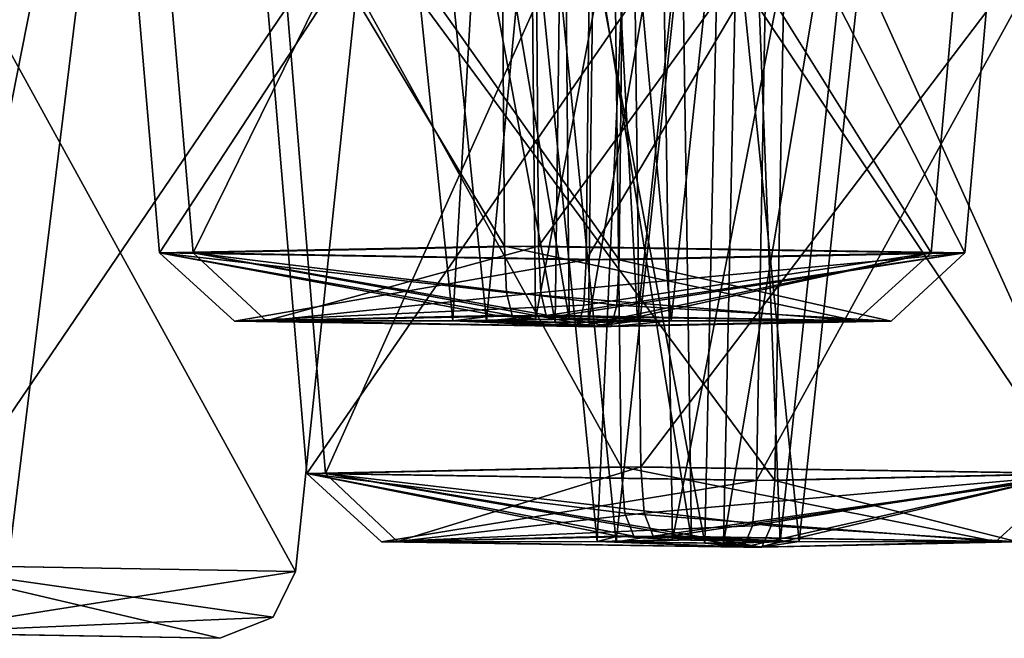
# Model space of a CAD drawing. Header units: inches. Extents: x 0.45 to 9.5, y -0.08 to 2.37.
# Tile 304 of 656: x 4.6709 to 4.7749, y -0.0845 to -0.0191. Entities that reach past the tile are written whole.
import ezdxf

# ---------------------------------------------------------------- set-up
doc = ezdxf.new("R2010")
doc.units = ezdxf.units.IN
doc.header["$LTSCALE"] = 86.857513
doc.header["$MEASUREMENT"] = 0
for name, color, linetype in [('1', 7, 'CONTINUOUS'), ('1328', 7, 'CONTINUOUS'), ('1329', 7, 'CONTINUOUS'), ('1330', 7, 'CONTINUOUS'), ('1331', 7, 'CONTINUOUS'), ('1332', 7, 'CONTINUOUS'), ('1333', 7, 'CONTINUOUS'), ('1334', 7, 'CONTINUOUS'), ('1350', 7, 'CONTINUOUS'), ('1351', 7, 'CONTINUOUS'), ('1352', 7, 'CONTINUOUS'), ('1353', 7, 'CONTINUOUS'), ('1354', 7, 'CONTINUOUS'), ('1355', 7, 'CONTINUOUS'), ('1356', 7, 'CONTINUOUS'), ('2', 7, 'CONTINUOUS'), ('282', 7, 'CONTINUOUS'), ('283', 7, 'CONTINUOUS'), ('284', 7, 'CONTINUOUS'), ('285', 7, 'CONTINUOUS'), ('286', 7, 'CONTINUOUS'), ('287', 7, 'CONTINUOUS'), ('288', 7, 'CONTINUOUS'), ('3', 7, 'CONTINUOUS'), ('304', 7, 'CONTINUOUS'), ('305', 7, 'CONTINUOUS'), ('306', 7, 'CONTINUOUS'), ('307', 7, 'CONTINUOUS'), ('308', 7, 'CONTINUOUS'), ('309', 7, 'CONTINUOUS'), ('310', 7, 'CONTINUOUS'), ('4', 7, 'CONTINUOUS'), ('42', 7, 'CONTINUOUS'), ('43', 7, 'CONTINUOUS'), ('44', 7, 'CONTINUOUS')]:
    doc.layers.add(name, color=color, linetype=linetype)

msp = doc.modelspace()

# ---------------------------------------------------------------- linework, layer by layer
at = {"layer": '1', "linetype": 'CONTINUOUS'}
for points in [[(4.70003, -0.0774, -4.42777), (4.66032, -0.00514, -4.38054), (4.65902, -0.07669, -4.38681), (4.70003, -0.0774, -4.42777)], [(4.70761, -0.0053, -4.42776), (4.66032, -0.00514, -4.38054), (4.70003, -0.0774, -4.42777), (4.70761, -0.0053, -4.42776)]]:
    msp.add_3dface(points, dxfattribs=at)
at = {"layer": '1328', "linetype": 'CONTINUOUS'}
for points in [[(4.75372, 0.08024, -6.77849), (4.72776, 0.08003, -6.79954), (4.73973, -0.05093, -6.77944), (4.75372, 0.08024, -6.77849)], [(4.73267, 0.08044, -6.75252), (4.75372, 0.08024, -6.77849), (4.73099, -0.0511, -6.76859), (4.73267, 0.08044, -6.75252)], [(4.73099, -0.0511, -6.76859), (4.75372, 0.08024, -6.77849), (4.73973, -0.05093, -6.77944), (4.73099, -0.0511, -6.76859)], [(4.73973, -0.05093, -6.77944), (4.72776, 0.08003, -6.79954), (4.72895, -0.05076, -6.78816), (4.73973, -0.05093, -6.77944)]]:
    msp.add_3dface(points, dxfattribs=at)
at = {"layer": '1329', "linetype": 'CONTINUOUS'}
for points in [[(4.70671, 0.08024, -6.77358), (4.73267, 0.08044, -6.75252), (4.72021, -0.05093, -6.77732), (4.70671, 0.08024, -6.77358)], [(4.72776, 0.08003, -6.79954), (4.70671, 0.08024, -6.77358), (4.72895, -0.05076, -6.78816), (4.72776, 0.08003, -6.79954)], [(4.72895, -0.05076, -6.78816), (4.70671, 0.08024, -6.77358), (4.72021, -0.05093, -6.77732), (4.72895, -0.05076, -6.78816)], [(4.73267, 0.08044, -6.75252), (4.73099, -0.0511, -6.76859), (4.72021, -0.05093, -6.77732), (4.73267, 0.08044, -6.75252)]]:
    msp.add_3dface(points, dxfattribs=at)
at = {"layer": '1330', "linetype": 'CONTINUOUS'}
for points in [[(4.72653, -0.05035, -6.81133), (4.72021, -0.05093, -6.77732), (4.69696, -0.05092, -6.77577), (4.72653, -0.05035, -6.81133)], [(4.69696, -0.05092, -6.77577), (4.72021, -0.05093, -6.77732), (4.73174, -0.05151, -6.74529), (4.69696, -0.05092, -6.77577)], [(4.72895, -0.05076, -6.78816), (4.72021, -0.05093, -6.77732), (4.72653, -0.05035, -6.81133), (4.72895, -0.05076, -6.78816)], [(4.72021, -0.05093, -6.77732), (4.73099, -0.0511, -6.76859), (4.73174, -0.05151, -6.74529), (4.72021, -0.05093, -6.77732)], [(4.72819, -0.05036, -6.81146), (4.72895, -0.05076, -6.78816), (4.72653, -0.05035, -6.81133), (4.72819, -0.05036, -6.81146)], [(4.73973, -0.05093, -6.77944), (4.72895, -0.05076, -6.78816), (4.72819, -0.05036, -6.81146), (4.73973, -0.05093, -6.77944)], [(4.76298, -0.05095, -6.78098), (4.73973, -0.05093, -6.77944), (4.72819, -0.05036, -6.81146), (4.76298, -0.05095, -6.78098)], [(4.73099, -0.0511, -6.76859), (4.73973, -0.05093, -6.77944), (4.73341, -0.05151, -6.74542), (4.73099, -0.0511, -6.76859)], [(4.73341, -0.05151, -6.74542), (4.73973, -0.05093, -6.77944), (4.76298, -0.05095, -6.78098), (4.73341, -0.05151, -6.74542)], [(4.73174, -0.05151, -6.74529), (4.73099, -0.0511, -6.76859), (4.73341, -0.05151, -6.74542), (4.73174, -0.05151, -6.74529)]]:
    msp.add_3dface(points, dxfattribs=at)
at = {"layer": '1331', "linetype": 'CONTINUOUS'}
for points in [[(4.72573, -0.04303, -6.81901), (4.69696, -0.05092, -6.77577), (4.68922, -0.04375, -6.774), (4.72573, -0.04303, -6.81901)], [(4.69696, -0.05092, -6.77577), (4.72573, -0.04303, -6.81901), (4.72595, -0.04792, -6.81686), (4.69696, -0.05092, -6.77577)], [(4.69696, -0.05092, -6.77577), (4.73174, -0.05151, -6.74529), (4.68922, -0.04375, -6.774), (4.69696, -0.05092, -6.77577)], [(4.73174, -0.05151, -6.74529), (4.73341, -0.05151, -6.74542), (4.68922, -0.04375, -6.774), (4.73174, -0.05151, -6.74529)], [(4.68922, -0.04375, -6.774), (4.73341, -0.05151, -6.74542), (4.73399, -0.04927, -6.73981), (4.68922, -0.04375, -6.774)], [(4.73423, -0.04446, -6.73749), (4.68922, -0.04375, -6.774), (4.73399, -0.04927, -6.73981), (4.73423, -0.04446, -6.73749)], [(4.72653, -0.05035, -6.81133), (4.69696, -0.05092, -6.77577), (4.72595, -0.04792, -6.81686), (4.72653, -0.05035, -6.81133)]]:
    msp.add_3dface(points, dxfattribs=at)
at = {"layer": '1332', "linetype": 'CONTINUOUS'}
for points in [[(4.68312, 0.02781, -6.77216), (4.7252, 0.02924, -6.82403), (4.68922, -0.04375, -6.774), (4.68312, 0.02781, -6.77216)], [(4.7252, 0.02924, -6.82403), (4.72573, -0.04303, -6.81901), (4.68922, -0.04375, -6.774), (4.7252, 0.02924, -6.82403)], [(4.73501, 0.02638, -6.73009), (4.68312, 0.02781, -6.77216), (4.73423, -0.04446, -6.73749), (4.73501, 0.02638, -6.73009)], [(4.68312, 0.02781, -6.77216), (4.68922, -0.04375, -6.774), (4.73423, -0.04446, -6.73749), (4.68312, 0.02781, -6.77216)]]:
    msp.add_3dface(points, dxfattribs=at)
at = {"layer": '1333', "linetype": 'CONTINUOUS'}
for points in [[(4.7252, 0.02924, -6.82403), (4.7771, 0.02781, -6.78196), (4.72573, -0.04303, -6.81901), (4.7252, 0.02924, -6.82403)], [(4.72573, -0.04303, -6.81901), (4.7771, 0.02781, -6.78196), (4.77074, -0.04375, -6.7825), (4.72573, -0.04303, -6.81901)], [(4.7771, 0.02781, -6.78196), (4.73501, 0.02638, -6.73009), (4.77074, -0.04375, -6.7825), (4.7771, 0.02781, -6.78196)], [(4.73501, 0.02638, -6.73009), (4.73423, -0.04446, -6.73749), (4.77074, -0.04375, -6.7825), (4.73501, 0.02638, -6.73009)]]:
    msp.add_3dface(points, dxfattribs=at)
at = {"layer": '1334', "linetype": 'CONTINUOUS'}
for points in [[(4.72595, -0.04792, -6.81686), (4.72573, -0.04303, -6.81901), (4.77074, -0.04375, -6.7825), (4.72595, -0.04792, -6.81686)], [(4.72653, -0.05035, -6.81133), (4.72595, -0.04792, -6.81686), (4.77074, -0.04375, -6.7825), (4.72653, -0.05035, -6.81133)], [(4.72819, -0.05036, -6.81146), (4.72653, -0.05035, -6.81133), (4.77074, -0.04375, -6.7825), (4.72819, -0.05036, -6.81146)], [(4.76298, -0.05095, -6.78098), (4.72819, -0.05036, -6.81146), (4.77074, -0.04375, -6.7825), (4.76298, -0.05095, -6.78098)], [(4.76298, -0.05095, -6.78098), (4.73423, -0.04446, -6.73749), (4.73399, -0.04927, -6.73981), (4.76298, -0.05095, -6.78098)], [(4.73423, -0.04446, -6.73749), (4.76298, -0.05095, -6.78098), (4.77074, -0.04375, -6.7825), (4.73423, -0.04446, -6.73749)], [(4.73341, -0.05151, -6.74542), (4.76298, -0.05095, -6.78098), (4.73399, -0.04927, -6.73981), (4.73341, -0.05151, -6.74542)]]:
    msp.add_3dface(points, dxfattribs=at)
at = {"layer": '1350', "linetype": 'CONTINUOUS'}
for points in [[(4.72916, 0.08044, -2.10296), (4.70317, 0.08024, -2.08194), (4.72746, -0.0511, -2.0869), (4.72916, 0.08044, -2.10296)], [(4.70317, 0.08024, -2.08194), (4.72418, 0.08003, -2.05595), (4.71666, -0.05093, -2.07811), (4.70317, 0.08024, -2.08194)], [(4.72746, -0.0511, -2.0869), (4.70317, 0.08024, -2.08194), (4.71666, -0.05093, -2.07811), (4.72746, -0.0511, -2.0869)], [(4.71666, -0.05093, -2.07811), (4.72418, 0.08003, -2.05595), (4.72539, -0.05076, -2.06733), (4.71666, -0.05093, -2.07811)]]:
    msp.add_3dface(points, dxfattribs=at)
at = {"layer": '1351', "linetype": 'CONTINUOUS'}
for points in [[(4.72418, 0.08003, -2.05595), (4.75017, 0.08024, -2.07697), (4.72539, -0.05076, -2.06733), (4.72418, 0.08003, -2.05595)], [(4.72539, -0.05076, -2.06733), (4.75017, 0.08024, -2.07697), (4.73619, -0.05093, -2.07612), (4.72539, -0.05076, -2.06733)], [(4.72916, 0.08044, -2.10296), (4.72746, -0.0511, -2.0869), (4.73619, -0.05093, -2.07612), (4.72916, 0.08044, -2.10296)], [(4.75017, 0.08024, -2.07697), (4.72916, 0.08044, -2.10296), (4.73619, -0.05093, -2.07612), (4.75017, 0.08024, -2.07697)]]:
    msp.add_3dface(points, dxfattribs=at)
at = {"layer": '1352', "linetype": 'CONTINUOUS'}
for points in [[(4.69359, -0.05095, -2.08143), (4.71666, -0.05093, -2.07811), (4.72128, -0.05036, -2.04438), (4.69359, -0.05095, -2.08143)], [(4.72991, -0.05151, -2.11007), (4.71666, -0.05093, -2.07811), (4.69359, -0.05095, -2.08143), (4.72991, -0.05151, -2.11007)], [(4.71666, -0.05093, -2.07811), (4.72539, -0.05076, -2.06733), (4.72128, -0.05036, -2.04438), (4.71666, -0.05093, -2.07811)], [(4.72746, -0.0511, -2.0869), (4.71666, -0.05093, -2.07811), (4.72991, -0.05151, -2.11007), (4.72746, -0.0511, -2.0869)], [(4.72128, -0.05036, -2.04438), (4.72539, -0.05076, -2.06733), (4.72294, -0.05035, -2.04416), (4.72128, -0.05036, -2.04438)], [(4.72539, -0.05076, -2.06733), (4.73619, -0.05093, -2.07612), (4.72294, -0.05035, -2.04416), (4.72539, -0.05076, -2.06733)], [(4.72294, -0.05035, -2.04416), (4.73619, -0.05093, -2.07612), (4.75926, -0.05092, -2.0728), (4.72294, -0.05035, -2.04416)], [(4.73619, -0.05093, -2.07612), (4.72746, -0.0511, -2.0869), (4.73157, -0.05151, -2.10985), (4.73619, -0.05093, -2.07612)], [(4.75926, -0.05092, -2.0728), (4.73619, -0.05093, -2.07612), (4.73157, -0.05151, -2.10985), (4.75926, -0.05092, -2.0728)], [(4.73157, -0.05151, -2.10985), (4.72746, -0.0511, -2.0869), (4.72991, -0.05151, -2.11007), (4.73157, -0.05151, -2.10985)]]:
    msp.add_3dface(points, dxfattribs=at)
at = {"layer": '1353', "linetype": 'CONTINUOUS'}
for points in [[(4.72212, -0.04303, -2.03649), (4.75926, -0.05092, -2.0728), (4.76719, -0.04375, -2.07293), (4.72212, -0.04303, -2.03649)], [(4.75926, -0.05092, -2.0728), (4.72212, -0.04303, -2.03649), (4.72235, -0.04792, -2.03864), (4.75926, -0.05092, -2.0728)], [(4.73157, -0.05151, -2.10985), (4.72991, -0.05151, -2.11007), (4.76719, -0.04375, -2.07293), (4.73157, -0.05151, -2.10985)], [(4.76719, -0.04375, -2.07293), (4.72991, -0.05151, -2.11007), (4.73051, -0.04927, -2.11567), (4.76719, -0.04375, -2.07293)], [(4.73075, -0.04446, -2.11799), (4.76719, -0.04375, -2.07293), (4.73051, -0.04927, -2.11567), (4.73075, -0.04446, -2.11799)], [(4.75926, -0.05092, -2.0728), (4.73157, -0.05151, -2.10985), (4.76719, -0.04375, -2.07293), (4.75926, -0.05092, -2.0728)], [(4.72294, -0.05035, -2.04416), (4.75926, -0.05092, -2.0728), (4.72235, -0.04792, -2.03864), (4.72294, -0.05035, -2.04416)]]:
    msp.add_3dface(points, dxfattribs=at)
at = {"layer": '1354', "linetype": 'CONTINUOUS'}
for points in [[(4.77355, 0.02781, -2.07346), (4.72159, 0.02924, -2.03146), (4.76719, -0.04375, -2.07293), (4.77355, 0.02781, -2.07346)], [(4.72159, 0.02924, -2.03146), (4.72212, -0.04303, -2.03649), (4.76719, -0.04375, -2.07293), (4.72159, 0.02924, -2.03146)], [(4.73154, 0.02638, -2.12539), (4.77355, 0.02781, -2.07346), (4.73075, -0.04446, -2.11799), (4.73154, 0.02638, -2.12539)], [(4.77355, 0.02781, -2.07346), (4.76719, -0.04375, -2.07293), (4.73075, -0.04446, -2.11799), (4.77355, 0.02781, -2.07346)]]:
    msp.add_3dface(points, dxfattribs=at)
at = {"layer": '1355', "linetype": 'CONTINUOUS'}
for points in [[(4.72159, 0.02924, -2.03146), (4.67958, 0.02781, -2.08341), (4.72212, -0.04303, -2.03649), (4.72159, 0.02924, -2.03146)], [(4.67958, 0.02781, -2.08341), (4.73154, 0.02638, -2.12539), (4.68568, -0.04375, -2.08155), (4.67958, 0.02781, -2.08341)], [(4.72212, -0.04303, -2.03649), (4.67958, 0.02781, -2.08341), (4.68568, -0.04375, -2.08155), (4.72212, -0.04303, -2.03649)], [(4.73154, 0.02638, -2.12539), (4.73075, -0.04446, -2.11799), (4.68568, -0.04375, -2.08155), (4.73154, 0.02638, -2.12539)]]:
    msp.add_3dface(points, dxfattribs=at)
at = {"layer": '1356', "linetype": 'CONTINUOUS'}
for points in [[(4.72235, -0.04792, -2.03864), (4.72212, -0.04303, -2.03649), (4.68568, -0.04375, -2.08155), (4.72235, -0.04792, -2.03864)], [(4.72294, -0.05035, -2.04416), (4.72235, -0.04792, -2.03864), (4.68568, -0.04375, -2.08155), (4.72294, -0.05035, -2.04416)], [(4.69359, -0.05095, -2.08143), (4.72128, -0.05036, -2.04438), (4.68568, -0.04375, -2.08155), (4.69359, -0.05095, -2.08143)], [(4.73075, -0.04446, -2.11799), (4.69359, -0.05095, -2.08143), (4.68568, -0.04375, -2.08155), (4.73075, -0.04446, -2.11799)], [(4.72128, -0.05036, -2.04438), (4.72294, -0.05035, -2.04416), (4.68568, -0.04375, -2.08155), (4.72128, -0.05036, -2.04438)], [(4.69359, -0.05095, -2.08143), (4.73075, -0.04446, -2.11799), (4.73051, -0.04927, -2.11567), (4.69359, -0.05095, -2.08143)], [(4.72991, -0.05151, -2.11007), (4.69359, -0.05095, -2.08143), (4.73051, -0.04927, -2.11567), (4.72991, -0.05151, -2.11007)]]:
    msp.add_3dface(points, dxfattribs=at)
at = {"layer": '2', "linetype": 'CONTINUOUS'}
for points in [[(4.69207, -0.08445, -4.42777), (4.65902, -0.07669, -4.38681), (4.65868, -0.08387, -4.39469), (4.69207, -0.08445, -4.42777)], [(4.70003, -0.0774, -4.42777), (4.65902, -0.07669, -4.38681), (4.6977, -0.08222, -4.42777), (4.70003, -0.0774, -4.42777)], [(4.6977, -0.08222, -4.42777), (4.65902, -0.07669, -4.38681), (4.69207, -0.08445, -4.42777), (4.6977, -0.08222, -4.42777)]]:
    msp.add_3dface(points, dxfattribs=at)
at = {"layer": '282', "linetype": 'CONTINUOUS'}
for points in [[(4.76725, 0.05691, -5.7491), (4.73989, 0.0567, -5.7683), (4.75324, -0.07424, -5.74907), (4.76725, 0.05691, -5.7491)], [(4.75324, -0.07424, -5.74907), (4.73989, 0.0567, -5.7683), (4.74187, -0.07407, -5.75703), (4.75324, -0.07424, -5.74907)], [(4.74807, 0.05711, -5.72173), (4.76725, 0.05691, -5.7491), (4.74527, -0.07442, -5.73764), (4.74807, 0.05711, -5.72173)], [(4.74527, -0.07442, -5.73764), (4.76725, 0.05691, -5.7491), (4.75324, -0.07424, -5.74907), (4.74527, -0.07442, -5.73764)]]:
    msp.add_3dface(points, dxfattribs=at)
at = {"layer": '283', "linetype": 'CONTINUOUS'}
for points in [[(4.7207, 0.05691, -5.74093), (4.74807, 0.05711, -5.72173), (4.73391, -0.07425, -5.7456), (4.7207, 0.05691, -5.74093)], [(4.73989, 0.0567, -5.7683), (4.7207, 0.05691, -5.74093), (4.74187, -0.07407, -5.75703), (4.73989, 0.0567, -5.7683)], [(4.74187, -0.07407, -5.75703), (4.7207, 0.05691, -5.74093), (4.73391, -0.07425, -5.7456), (4.74187, -0.07407, -5.75703)], [(4.74807, 0.05711, -5.72173), (4.74527, -0.07442, -5.73764), (4.73391, -0.07425, -5.7456), (4.74807, 0.05711, -5.72173)]]:
    msp.add_3dface(points, dxfattribs=at)
at = {"layer": '284', "linetype": 'CONTINUOUS'}
for points in [[(4.73784, -0.07367, -5.77997), (4.73391, -0.07425, -5.7456), (4.71082, -0.07423, -5.74245), (4.73784, -0.07367, -5.77997)], [(4.74187, -0.07407, -5.75703), (4.73391, -0.07425, -5.7456), (4.73784, -0.07367, -5.77997), (4.74187, -0.07407, -5.75703)], [(4.73953, -0.07367, -5.78022), (4.74187, -0.07407, -5.75703), (4.73784, -0.07367, -5.77997), (4.73953, -0.07367, -5.78022)], [(4.75324, -0.07424, -5.74907), (4.74187, -0.07407, -5.75703), (4.73953, -0.07367, -5.78022), (4.75324, -0.07424, -5.74907)], [(4.77632, -0.07426, -5.75222), (4.75324, -0.07424, -5.74907), (4.73953, -0.07367, -5.78022), (4.77632, -0.07426, -5.75222)], [(4.71082, -0.07423, -5.74245), (4.73391, -0.07425, -5.7456), (4.74761, -0.07482, -5.71445), (4.71082, -0.07423, -5.74245)], [(4.73391, -0.07425, -5.7456), (4.74527, -0.07442, -5.73764), (4.74761, -0.07482, -5.71445), (4.73391, -0.07425, -5.7456)], [(4.74527, -0.07442, -5.73764), (4.75324, -0.07424, -5.74907), (4.7493, -0.07482, -5.7147), (4.74527, -0.07442, -5.73764)], [(4.74761, -0.07482, -5.71445), (4.74527, -0.07442, -5.73764), (4.7493, -0.07482, -5.7147), (4.74761, -0.07482, -5.71445)], [(4.7493, -0.07482, -5.7147), (4.75324, -0.07424, -5.74907), (4.77632, -0.07426, -5.75222), (4.7493, -0.07482, -5.7147)]]:
    msp.add_3dface(points, dxfattribs=at)
at = {"layer": '285', "linetype": 'CONTINUOUS'}
for points in [[(4.73651, -0.06634, -5.78757), (4.71082, -0.07423, -5.74245), (4.70323, -0.06706, -5.74012), (4.73651, -0.06634, -5.78757)], [(4.71082, -0.07423, -5.74245), (4.73651, -0.06634, -5.78757), (4.73688, -0.07123, -5.78544), (4.71082, -0.07423, -5.74245)], [(4.71082, -0.07423, -5.74245), (4.74761, -0.07482, -5.71445), (4.70323, -0.06706, -5.74012), (4.71082, -0.07423, -5.74245)], [(4.74761, -0.07482, -5.71445), (4.7493, -0.07482, -5.7147), (4.70323, -0.06706, -5.74012), (4.74761, -0.07482, -5.71445)], [(4.70323, -0.06706, -5.74012), (4.7493, -0.07482, -5.7147), (4.75028, -0.07259, -5.70915), (4.70323, -0.06706, -5.74012)], [(4.75068, -0.06777, -5.70685), (4.70323, -0.06706, -5.74012), (4.75028, -0.07259, -5.70915), (4.75068, -0.06777, -5.70685)], [(4.73784, -0.07367, -5.77997), (4.71082, -0.07423, -5.74245), (4.73688, -0.07123, -5.78544), (4.73784, -0.07367, -5.77997)]]:
    msp.add_3dface(points, dxfattribs=at)
at = {"layer": '286', "linetype": 'CONTINUOUS'}
for points in [[(4.69732, 0.00449, -5.73755), (4.73564, 0.00524, -5.7925), (4.70323, -0.06706, -5.74012), (4.69732, 0.00449, -5.73755)], [(4.73564, 0.00524, -5.7925), (4.73651, -0.06634, -5.78757), (4.70323, -0.06706, -5.74012), (4.73564, 0.00524, -5.7925)], [(4.75198, 0.00375, -5.69945), (4.69732, 0.00449, -5.73755), (4.75068, -0.06777, -5.70685), (4.75198, 0.00375, -5.69945)], [(4.69732, 0.00449, -5.73755), (4.70323, -0.06706, -5.74012), (4.75068, -0.06777, -5.70685), (4.69732, 0.00449, -5.73755)]]:
    msp.add_3dface(points, dxfattribs=at)
at = {"layer": '287', "linetype": 'CONTINUOUS'}
for points in [[(4.73564, 0.00524, -5.7925), (4.7903, 0.0045, -5.75438), (4.73651, -0.06634, -5.78757), (4.73564, 0.00524, -5.7925)], [(4.73651, -0.06634, -5.78757), (4.7903, 0.0045, -5.75438), (4.78396, -0.06706, -5.7543), (4.73651, -0.06634, -5.78757)], [(4.7903, 0.0045, -5.75438), (4.75198, 0.00375, -5.69945), (4.78396, -0.06706, -5.7543), (4.7903, 0.0045, -5.75438)], [(4.75198, 0.00375, -5.69945), (4.75068, -0.06777, -5.70685), (4.78396, -0.06706, -5.7543), (4.75198, 0.00375, -5.69945)]]:
    msp.add_3dface(points, dxfattribs=at)
at = {"layer": '288', "linetype": 'CONTINUOUS'}
for points in [[(4.73688, -0.07123, -5.78544), (4.73651, -0.06634, -5.78757), (4.78396, -0.06706, -5.7543), (4.73688, -0.07123, -5.78544)], [(4.73784, -0.07367, -5.77997), (4.73688, -0.07123, -5.78544), (4.78396, -0.06706, -5.7543), (4.73784, -0.07367, -5.77997)], [(4.73953, -0.07367, -5.78022), (4.73784, -0.07367, -5.77997), (4.78396, -0.06706, -5.7543), (4.73953, -0.07367, -5.78022)], [(4.77632, -0.07426, -5.75222), (4.73953, -0.07367, -5.78022), (4.78396, -0.06706, -5.7543), (4.77632, -0.07426, -5.75222)], [(4.75068, -0.06777, -5.70685), (4.77632, -0.07426, -5.75222), (4.78396, -0.06706, -5.7543), (4.75068, -0.06777, -5.70685)], [(4.77632, -0.07426, -5.75222), (4.75068, -0.06777, -5.70685), (4.75028, -0.07259, -5.70915), (4.77632, -0.07426, -5.75222)], [(4.7493, -0.07482, -5.7147), (4.77632, -0.07426, -5.75222), (4.75028, -0.07259, -5.70915), (4.7493, -0.07482, -5.7147)]]:
    msp.add_3dface(points, dxfattribs=at)
at = {"layer": '3', "linetype": 'CONTINUOUS'}
for points in [[(4.65908, -0.07669, -4.46879), (4.70003, -0.0774, -4.42777), (4.65908, -0.08388, -4.4609), (4.65908, -0.07669, -4.46879)], [(4.70003, -0.0774, -4.42777), (4.6977, -0.08222, -4.42777), (4.65908, -0.08388, -4.4609), (4.70003, -0.0774, -4.42777)], [(4.6977, -0.08222, -4.42777), (4.69207, -0.08445, -4.42777), (4.65908, -0.08388, -4.4609), (4.6977, -0.08222, -4.42777)]]:
    msp.add_3dface(points, dxfattribs=at)
at = {"layer": '304', "linetype": 'CONTINUOUS'}
for points in [[(4.74611, 0.05711, -3.13373), (4.71873, 0.05691, -3.11457), (4.7433, -0.07442, -3.11783), (4.74611, 0.05711, -3.13373)], [(4.71873, 0.05691, -3.11457), (4.73787, 0.0567, -3.08718), (4.73191, -0.07424, -3.10981), (4.71873, 0.05691, -3.11457)], [(4.7433, -0.07442, -3.11783), (4.71873, 0.05691, -3.11457), (4.73191, -0.07424, -3.10981), (4.7433, -0.07442, -3.11783)], [(4.73191, -0.07424, -3.10981), (4.73787, 0.0567, -3.08718), (4.73987, -0.07407, -3.09844), (4.73191, -0.07424, -3.10981)]]:
    msp.add_3dface(points, dxfattribs=at)
at = {"layer": '305', "linetype": 'CONTINUOUS'}
for points in [[(4.73787, 0.0567, -3.08718), (4.76526, 0.05691, -3.10633), (4.73987, -0.07407, -3.09844), (4.73787, 0.0567, -3.08718)], [(4.73987, -0.07407, -3.09844), (4.76526, 0.05691, -3.10633), (4.75126, -0.07425, -3.10646), (4.73987, -0.07407, -3.09844)], [(4.74611, 0.05711, -3.13373), (4.7433, -0.07442, -3.11783), (4.75126, -0.07425, -3.10646), (4.74611, 0.05711, -3.13373)], [(4.76526, 0.05691, -3.10633), (4.74611, 0.05711, -3.13373), (4.75126, -0.07425, -3.10646), (4.76526, 0.05691, -3.10633)]]:
    msp.add_3dface(points, dxfattribs=at)
at = {"layer": '306', "linetype": 'CONTINUOUS'}
for points in [[(4.70913, -0.07426, -3.11475), (4.73191, -0.07424, -3.10981), (4.73413, -0.07367, -3.07585), (4.70913, -0.07426, -3.11475)], [(4.73191, -0.07424, -3.10981), (4.73987, -0.07407, -3.09844), (4.73413, -0.07367, -3.07585), (4.73191, -0.07424, -3.10981)], [(4.73413, -0.07367, -3.07585), (4.73987, -0.07407, -3.09844), (4.7358, -0.07367, -3.07551), (4.73413, -0.07367, -3.07585)], [(4.73987, -0.07407, -3.09844), (4.75126, -0.07425, -3.10646), (4.7358, -0.07367, -3.07551), (4.73987, -0.07407, -3.09844)], [(4.7358, -0.07367, -3.07551), (4.75126, -0.07425, -3.10646), (4.77403, -0.07423, -3.10152), (4.7358, -0.07367, -3.07551)], [(4.74736, -0.07482, -3.14076), (4.73191, -0.07424, -3.10981), (4.70913, -0.07426, -3.11475), (4.74736, -0.07482, -3.14076)], [(4.7433, -0.07442, -3.11783), (4.73191, -0.07424, -3.10981), (4.74736, -0.07482, -3.14076), (4.7433, -0.07442, -3.11783)], [(4.75126, -0.07425, -3.10646), (4.7433, -0.07442, -3.11783), (4.74903, -0.07482, -3.14042), (4.75126, -0.07425, -3.10646)], [(4.74903, -0.07482, -3.14042), (4.7433, -0.07442, -3.11783), (4.74736, -0.07482, -3.14076), (4.74903, -0.07482, -3.14042)], [(4.77403, -0.07423, -3.10152), (4.75126, -0.07425, -3.10646), (4.74903, -0.07482, -3.14042), (4.77403, -0.07423, -3.10152)]]:
    msp.add_3dface(points, dxfattribs=at)
at = {"layer": '307', "linetype": 'CONTINUOUS'}
for points in [[(4.73446, -0.06634, -3.06791), (4.77403, -0.07423, -3.10152), (4.78196, -0.06706, -3.10111), (4.73446, -0.06634, -3.06791)], [(4.77403, -0.07423, -3.10152), (4.73446, -0.06634, -3.06791), (4.73483, -0.07123, -3.07004), (4.77403, -0.07423, -3.10152)], [(4.74903, -0.07482, -3.14042), (4.74736, -0.07482, -3.14076), (4.78196, -0.06706, -3.10111), (4.74903, -0.07482, -3.14042)], [(4.78196, -0.06706, -3.10111), (4.74736, -0.07482, -3.14076), (4.74834, -0.07259, -3.14631), (4.78196, -0.06706, -3.10111)], [(4.74875, -0.06777, -3.14861), (4.78196, -0.06706, -3.10111), (4.74834, -0.07259, -3.14631), (4.74875, -0.06777, -3.14861)], [(4.77403, -0.07423, -3.10152), (4.74903, -0.07482, -3.14042), (4.78196, -0.06706, -3.10111), (4.77403, -0.07423, -3.10152)], [(4.7358, -0.07367, -3.07551), (4.77403, -0.07423, -3.10152), (4.73483, -0.07123, -3.07004), (4.7358, -0.07367, -3.07551)]]:
    msp.add_3dface(points, dxfattribs=at)
at = {"layer": '308', "linetype": 'CONTINUOUS'}
for points in [[(4.78839, 0.00449, -3.10151), (4.73358, 0.00524, -3.06298), (4.78196, -0.06706, -3.10111), (4.78839, 0.00449, -3.10151)], [(4.73358, 0.00524, -3.06298), (4.73446, -0.06634, -3.06791), (4.78196, -0.06706, -3.10111), (4.73358, 0.00524, -3.06298)], [(4.75006, 0.00375, -3.15601), (4.78839, 0.00449, -3.10151), (4.74875, -0.06777, -3.14861), (4.75006, 0.00375, -3.15601)], [(4.78839, 0.00449, -3.10151), (4.78196, -0.06706, -3.10111), (4.74875, -0.06777, -3.14861), (4.78839, 0.00449, -3.10151)]]:
    msp.add_3dface(points, dxfattribs=at)
at = {"layer": '309', "linetype": 'CONTINUOUS'}
for points in [[(4.73358, 0.00524, -3.06298), (4.69526, 0.0045, -3.1175), (4.73446, -0.06634, -3.06791), (4.73358, 0.00524, -3.06298)], [(4.69526, 0.0045, -3.1175), (4.75006, 0.00375, -3.15601), (4.70125, -0.06706, -3.11541), (4.69526, 0.0045, -3.1175)], [(4.73446, -0.06634, -3.06791), (4.69526, 0.0045, -3.1175), (4.70125, -0.06706, -3.11541), (4.73446, -0.06634, -3.06791)], [(4.75006, 0.00375, -3.15601), (4.74875, -0.06777, -3.14861), (4.70125, -0.06706, -3.11541), (4.75006, 0.00375, -3.15601)]]:
    msp.add_3dface(points, dxfattribs=at)
at = {"layer": '310', "linetype": 'CONTINUOUS'}
for points in [[(4.73483, -0.07123, -3.07004), (4.73446, -0.06634, -3.06791), (4.70125, -0.06706, -3.11541), (4.73483, -0.07123, -3.07004)], [(4.7358, -0.07367, -3.07551), (4.73483, -0.07123, -3.07004), (4.70125, -0.06706, -3.11541), (4.7358, -0.07367, -3.07551)], [(4.70913, -0.07426, -3.11475), (4.73413, -0.07367, -3.07585), (4.70125, -0.06706, -3.11541), (4.70913, -0.07426, -3.11475)], [(4.74875, -0.06777, -3.14861), (4.70913, -0.07426, -3.11475), (4.70125, -0.06706, -3.11541), (4.74875, -0.06777, -3.14861)], [(4.73413, -0.07367, -3.07585), (4.7358, -0.07367, -3.07551), (4.70125, -0.06706, -3.11541), (4.73413, -0.07367, -3.07585)], [(4.70913, -0.07426, -3.11475), (4.74875, -0.06777, -3.14861), (4.74834, -0.07259, -3.14631), (4.70913, -0.07426, -3.11475)], [(4.74736, -0.07482, -3.14076), (4.70913, -0.07426, -3.11475), (4.74834, -0.07259, -3.14631), (4.74736, -0.07482, -3.14076)]]:
    msp.add_3dface(points, dxfattribs=at)
at = {"layer": '4', "linetype": 'CONTINUOUS'}
for points in [[(4.70761, -0.0053, -4.42776), (4.65908, -0.07669, -4.46879), (4.66039, -0.00514, -4.47505), (4.70761, -0.0053, -4.42776)], [(4.70761, -0.0053, -4.42776), (4.70003, -0.0774, -4.42777), (4.65908, -0.07669, -4.46879), (4.70761, -0.0053, -4.42776)]]:
    msp.add_3dface(points, dxfattribs=at)
at = {"layer": '42', "linetype": 'CONTINUOUS'}
msp.add_3dface([(4.68491, 0.04747, -4.42778), (4.66129, 0.04727, -4.45142), (4.66876, -0.08405, -4.42779), (4.68491, 0.04747, -4.42778)], dxfattribs=at)
at = {"layer": '43', "linetype": 'CONTINUOUS'}
for points in [[(4.66126, 0.04727, -4.40417), (4.68491, 0.04747, -4.42778), (4.65896, -0.08388, -4.41798), (4.66126, 0.04727, -4.40417)], [(4.68491, 0.04747, -4.42778), (4.66876, -0.08405, -4.42779), (4.65896, -0.08388, -4.41798), (4.68491, 0.04747, -4.42778)]]:
    msp.add_3dface(points, dxfattribs=at)
at = {"layer": '44', "linetype": 'CONTINUOUS'}
for points in [[(4.69207, -0.08445, -4.42777), (4.65868, -0.08387, -4.39469), (4.66876, -0.08405, -4.42779), (4.69207, -0.08445, -4.42777)], [(4.65908, -0.08388, -4.4609), (4.69207, -0.08445, -4.42777), (4.65889, -0.08388, -4.43762), (4.65908, -0.08388, -4.4609)], [(4.69207, -0.08445, -4.42777), (4.66876, -0.08405, -4.42779), (4.65889, -0.08388, -4.43762), (4.69207, -0.08445, -4.42777)]]:
    msp.add_3dface(points, dxfattribs=at)

doc.saveas('drawing.dxf')
